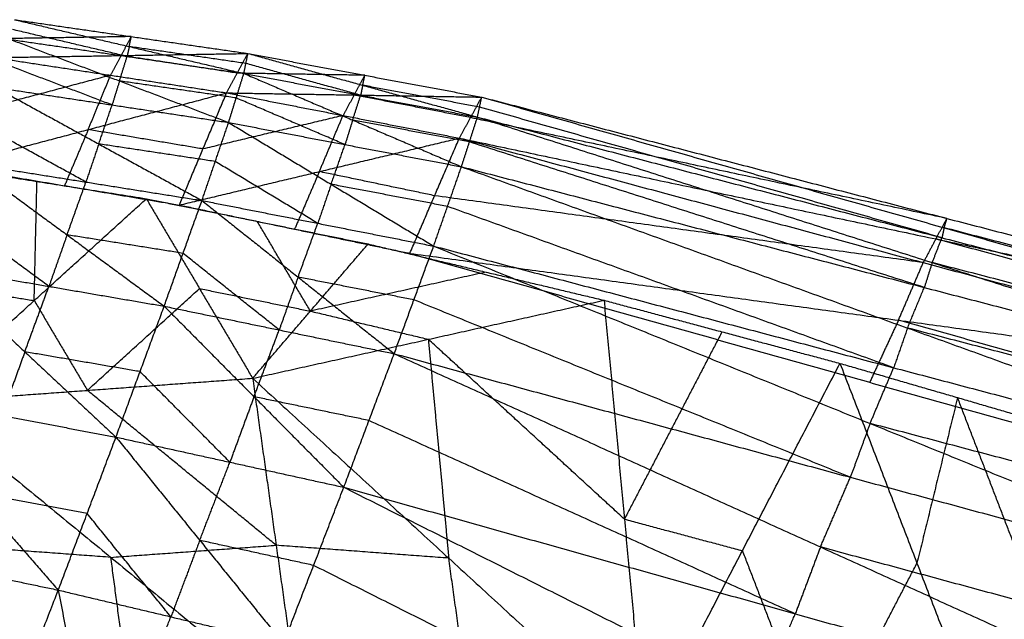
# Model space of a CAD drawing. Header units: millimetres. Extents: x -106 to 110, y -96 to 120.
# Tile 892 of 1020: x 41.41 to 44.64, y 108.97 to 110.94. Entities that reach past the tile are written whole.
import ezdxf

# ---------------------------------------------------------------- set-up
doc = ezdxf.new("R2010")
doc.units = ezdxf.units.MM
doc.header["$MEASUREMENT"] = 0
doc.layers.add('Default', color=7, linetype='Continuous', true_color=0x000000)

msp = doc.modelspace()

# ---------------------------------------------------------------- linework, layer by layer
at = {"layer": 'Default'}
for points in [[(41.3893, 110.9398, 12.6906), (41.7661, 110.8515, 12.7197), (42.1429, 110.7632, 12.7488)], [(41.3893, 110.9398, 12.6906), (41.7728, 110.8843, 12.5994), (42.1564, 110.8288, 12.5082)], [(41.7592, 110.8191, 12.8278), (41.5708, 110.8633, 12.8132), (41.3824, 110.9074, 12.7986)], [(41.7728, 110.8843, 12.5994), (41.5646, 110.8809, 12.5521), (41.3564, 110.8776, 12.5048)], [(41.3756, 110.875, 12.9067), (41.7342, 110.7386, 12.9522), (42.0927, 110.6022, 12.9978)], [(41.3756, 110.875, 12.9067), (41.7592, 110.8191, 12.8278), (42.1429, 110.7632, 12.7488)], [(41.74, 110.8221, 12.4136), (41.7564, 110.8532, 12.5065), (41.7728, 110.8843, 12.5994)], [(41.7661, 110.8515, 12.7197), (41.7695, 110.8679, 12.6596), (41.7728, 110.8843, 12.5994)], [(41.7661, 110.8515, 12.7197), (41.7627, 110.8353, 12.7737), (41.7592, 110.8191, 12.8278)], [(42.1496, 110.796, 12.6285), (41.9579, 110.8238, 12.6741), (41.7661, 110.8515, 12.7197)], [(41.3235, 110.8154, 12.319), (41.74, 110.8221, 12.4136), (42.1564, 110.8288, 12.5082)], [(41.3235, 110.8154, 12.319), (41.7049, 110.7574, 12.2113), (42.0863, 110.6994, 12.1037)], [(41.74, 110.8221, 12.4136), (41.7224, 110.7898, 12.3125), (41.7049, 110.7574, 12.2113)], [(41.7342, 110.7386, 12.9522), (41.7467, 110.7789, 12.89), (41.7592, 110.8191, 12.8278)], [(42.1213, 110.7641, 12.306), (41.9307, 110.7931, 12.3598), (41.74, 110.8221, 12.4136)], [(42.0863, 110.6994, 12.1037), (42.1213, 110.7641, 12.306), (42.1564, 110.8288, 12.5082)], [(42.1429, 110.7632, 12.7488), (42.1496, 110.796, 12.6285), (42.1564, 110.8288, 12.5082)], [(42.1564, 110.8288, 12.5082), (42.5335, 110.7243, 12.5614), (42.9106, 110.6199, 12.6145)], [(42.1564, 110.8288, 12.5082), (42.5405, 110.7572, 12.4303), (42.9247, 110.6855, 12.3524)], [(41.7098, 110.6598, 13.0624), (41.5305, 110.728, 13.0396), (41.3513, 110.7962, 13.0168)], [(42.5267, 110.6915, 12.6817), (42.3382, 110.7438, 12.6551), (42.1496, 110.796, 12.6285)], [(41.7049, 110.7574, 12.2113), (41.4774, 110.6971, 12.197), (41.2499, 110.6368, 12.1827)], [(41.6313, 110.5788, 12.0751), (41.6681, 110.6681, 12.1432), (41.7049, 110.7574, 12.2113)], [(42.0927, 110.6022, 12.9978), (42.1178, 110.6827, 12.8733), (42.1429, 110.7632, 12.7488)], [(42.5405, 110.7572, 12.4303), (42.3309, 110.7606, 12.3681), (42.1213, 110.7641, 12.306)], [(42.1429, 110.7632, 12.7488), (42.5005, 110.61, 12.8187), (42.8582, 110.4568, 12.8885)], [(42.1429, 110.7632, 12.7488), (42.5267, 110.6915, 12.6817), (42.9106, 110.6199, 12.6145)], [(42.5055, 110.6925, 12.228), (42.523, 110.7248, 12.3292), (42.5405, 110.7572, 12.4303)], [(42.5335, 110.7243, 12.5614), (42.537, 110.7408, 12.4958), (42.5405, 110.7572, 12.4303)], [(41.3269, 110.7174, 13.127), (41.666, 110.5317, 13.1819), (42.0051, 110.3459, 13.2368)], [(41.3269, 110.7174, 13.127), (41.7098, 110.6598, 13.0624), (42.0927, 110.6022, 12.9978)], [(41.7342, 110.7386, 12.9522), (41.722, 110.6992, 13.0073), (41.7098, 110.6598, 13.0624)], [(42.1178, 110.6827, 12.8733), (41.926, 110.7106, 12.9128), (41.7342, 110.7386, 12.9522)], [(42.5335, 110.7243, 12.5614), (42.5301, 110.7079, 12.6215), (42.5267, 110.6915, 12.6817)], [(42.9176, 110.6527, 12.4834), (42.7256, 110.6885, 12.5224), (42.5335, 110.7243, 12.5614)], [(41.1763, 110.4582, 12.0464), (41.6313, 110.5788, 12.0751), (42.0863, 110.6994, 12.1037)], [(41.9309, 110.331, 11.8176), (42.0086, 110.5152, 11.9607), (42.0863, 110.6994, 12.1037)], [(42.0863, 110.6994, 12.1037), (42.4688, 110.6251, 12.0112), (42.8513, 110.5508, 11.9187)], [(42.0863, 110.6994, 12.1037), (42.5055, 110.6925, 12.228), (42.9247, 110.6855, 12.3524)], [(42.4754, 110.5295, 12.9431), (42.2966, 110.6061, 12.9082), (42.1178, 110.6827, 12.8733)], [(42.5055, 110.6925, 12.228), (42.4871, 110.6588, 12.1196), (42.4688, 110.6251, 12.0112)], [(42.5005, 110.61, 12.8187), (42.5136, 110.6508, 12.7502), (42.5267, 110.6915, 12.6817)], [(42.888, 110.6181, 12.1356), (42.6967, 110.6553, 12.1818), (42.5055, 110.6925, 12.228)], [(42.8513, 110.5508, 11.9187), (42.888, 110.6181, 12.1356), (42.9247, 110.6855, 12.3524)], [(42.9106, 110.6199, 12.6145), (42.9176, 110.6527, 12.4834), (42.9247, 110.6855, 12.3524)], [(42.9247, 110.6855, 12.3524), (44.4445, 110.2564, 12.2885), (45.9642, 109.8274, 12.2247)], [(42.9247, 110.6855, 12.3524), (44.4539, 110.287, 12.1244), (45.9831, 109.8885, 11.8964)], [(41.666, 110.5317, 13.1819), (41.6879, 110.5957, 13.1221), (41.7098, 110.6598, 13.0624)], [(44.4374, 110.2236, 12.4196), (43.6775, 110.4382, 12.4515), (42.9176, 110.6527, 12.4834)], [(42.4688, 110.6251, 12.0112), (42.2387, 110.5702, 11.986), (42.0086, 110.5152, 11.9607)], [(42.3911, 110.4409, 11.8682), (42.4299, 110.533, 11.9397), (42.4688, 110.6251, 12.0112)], [(42.8582, 110.4568, 12.8885), (42.8844, 110.5383, 12.7515), (42.9106, 110.6199, 12.6145)], [(44.4539, 110.287, 12.1244), (43.6709, 110.4525, 12.13), (42.888, 110.6181, 12.1356)], [(42.9106, 110.6199, 12.6145), (44.4054, 110.1419, 12.5948), (45.9002, 109.6639, 12.5751)], [(42.9106, 110.6199, 12.6145), (44.4374, 110.2236, 12.4196), (45.9642, 109.8274, 12.2247)], [(41.6238, 110.4066, 13.2858), (41.4543, 110.4995, 13.2584), (41.2847, 110.5924, 13.2309)], [(42.0051, 110.3459, 13.2368), (42.0489, 110.474, 13.1173), (42.0927, 110.6022, 12.9978)], [(42.0927, 110.6022, 12.9978), (42.4297, 110.3992, 13.0761), (42.7667, 110.1962, 13.1545)], [(42.0927, 110.6022, 12.9978), (42.4754, 110.5295, 12.9431), (42.8582, 110.4568, 12.8885)], [(42.5005, 110.61, 12.8187), (42.488, 110.5697, 12.8809), (42.4754, 110.5295, 12.9431)], [(42.8844, 110.5383, 12.7515), (42.6925, 110.5742, 12.7851), (42.5005, 110.61, 12.8187)], [(41.6313, 110.5788, 12.0751), (41.5925, 110.4867, 12.0036), (41.5536, 110.3946, 11.932)], [(42.0086, 110.5152, 11.9607), (41.8199, 110.547, 12.0179), (41.6313, 110.5788, 12.0751)], [(41.9309, 110.331, 11.8176), (42.3911, 110.4409, 11.8682), (42.8513, 110.5508, 11.9187)], [(42.6885, 110.1724, 11.6204), (42.7699, 110.3616, 11.7696), (42.8513, 110.5508, 11.9187)], [(42.8513, 110.5508, 11.9187), (44.3759, 110.142, 11.6456), (45.9005, 109.7332, 11.3724)], [(42.8513, 110.5508, 11.9187), (44.4172, 110.2196, 11.9076), (45.9831, 109.8885, 11.8964)], [(41.666, 110.5317, 13.1819), (41.6449, 110.4691, 13.2338), (41.6238, 110.4066, 13.2858)], [(42.0489, 110.474, 13.1173), (41.8575, 110.5028, 13.1496), (41.666, 110.5317, 13.1819)], [(42.4297, 110.3992, 13.0761), (42.4526, 110.4643, 13.0096), (42.4754, 110.5295, 12.9431)], [(44.3792, 110.0603, 12.7318), (43.6318, 110.2993, 12.7416), (42.8844, 110.5383, 12.7515)], [(41.1033, 110.4656, 12.0746), (41.4629, 110.4086, 11.9613), (41.8224, 110.3517, 11.8479)], [(41.1763, 110.4582, 12.0464), (41.5536, 110.3946, 11.932), (41.9309, 110.331, 11.8176)], [(41.2425, 110.4673, 13.3349), (41.5618, 110.2331, 13.3902), (41.8811, 109.9988, 13.4454)], [(41.2425, 110.4673, 13.3349), (41.6238, 110.4066, 13.2858), (42.0051, 110.3459, 13.2368)], [(42.3859, 110.271, 13.1956), (42.2174, 110.3725, 13.1565), (42.0489, 110.474, 13.1173)], [(42.7667, 110.1962, 13.1545), (42.8124, 110.3265, 13.0215), (42.8582, 110.4568, 12.8885)], [(42.8582, 110.4568, 12.8885), (44.3242, 109.927, 12.9059), (45.7903, 109.3972, 12.9232)], [(42.8582, 110.4568, 12.8885), (44.3792, 110.0603, 12.7318), (45.9002, 109.6639, 12.5751)], [(42.3911, 110.4409, 11.8682), (42.3504, 110.3463, 11.7936), (42.3097, 110.2517, 11.719)], [(42.7699, 110.3616, 11.7696), (42.5805, 110.4013, 11.8189), (42.3911, 110.4409, 11.8682)], [(41.4538, 110.0173, 11.4877), (41.4583, 110.213, 11.7245), (41.4629, 110.4086, 11.9613)], [(41.5618, 110.2331, 13.3902), (41.5928, 110.3198, 13.338), (41.6238, 110.4066, 13.2858)], [(42.4297, 110.3992, 13.0761), (42.4078, 110.3351, 13.1359), (42.3859, 110.271, 13.1956)], [(42.8124, 110.3265, 13.0215), (42.6211, 110.3628, 13.0488), (42.4297, 110.3992, 13.0761)], [(44.3759, 110.142, 11.6456), (43.5729, 110.2518, 11.7076), (42.7699, 110.3616, 11.7696)], [(41.0852, 109.6829, 11.1274), (41.4538, 110.0173, 11.4877), (41.8224, 110.3517, 11.8479)], [(41.8224, 110.3517, 11.8479), (41.9971, 110.0568, 11.5353), (42.1718, 109.762, 11.2227)], [(41.8224, 110.3517, 11.8479), (42.1868, 110.2775, 11.751), (42.5513, 110.2032, 11.654)], [(41.8811, 109.9988, 13.4454), (41.9431, 110.1724, 13.3411), (42.0051, 110.3459, 13.2368)], [(41.9309, 110.331, 11.8176), (42.3097, 110.2517, 11.719), (42.6885, 110.1724, 11.6204)], [(42.0051, 110.3459, 13.2368), (42.3211, 110.0943, 13.3136), (42.637, 109.8427, 13.3904)], [(42.0051, 110.3459, 13.2368), (42.3859, 110.271, 13.1956), (42.7667, 110.1962, 13.1545)], [(44.2785, 109.7967, 13.0389), (43.5455, 110.0616, 13.0302), (42.8124, 110.3265, 13.0215)], [(41.5022, 110.0639, 13.4788), (41.3426, 110.181, 13.4512), (41.1829, 110.2981, 13.4235)], [(42.3615, 109.9826, 11.4384), (42.2742, 110.13, 11.5947), (42.1868, 110.2775, 11.751)], [(42.3211, 110.0943, 13.3136), (42.3535, 110.1827, 13.2546), (42.3859, 110.271, 13.1956)], [(44.4172, 110.2196, 11.9076), (44.4355, 110.2533, 12.016), (44.4539, 110.287, 12.1244)], [(44.4445, 110.2564, 12.2885), (44.4409, 110.24, 12.3541), (44.4374, 110.2236, 12.4196)], [(44.4445, 110.2564, 12.2885), (44.4492, 110.2717, 12.2065), (44.4539, 110.287, 12.1244)], [(45.9737, 109.8579, 12.0606), (45.2091, 110.0572, 12.1745), (44.4445, 110.2564, 12.2885)], [(41.5618, 110.2331, 13.3902), (41.532, 110.1485, 13.4345), (41.5022, 110.0639, 13.4788)], [(41.9431, 110.1724, 13.3411), (41.7524, 110.2027, 13.3656), (41.5618, 110.2331, 13.3902)], [(44.4054, 110.1419, 12.5948), (44.4214, 110.1828, 12.5072), (44.4374, 110.2236, 12.4196)], [(42.1718, 109.762, 11.2227), (42.3615, 109.9826, 11.4384), (42.5513, 110.2032, 11.654)], [(42.5513, 110.2032, 11.654), (42.939, 110.1107, 11.5645), (43.3267, 110.0182, 11.475)], [(42.637, 109.8427, 13.3904), (42.7019, 110.0195, 13.2725), (42.7667, 110.1962, 13.1545)], [(42.7667, 110.1962, 13.1545), (44.2012, 109.6137, 13.198), (45.6356, 109.0311, 13.2414)], [(42.7667, 110.1962, 13.1545), (44.2785, 109.7967, 13.0389), (45.7903, 109.3972, 12.9232)], [(44.4172, 110.2196, 11.9076), (44.3965, 110.1808, 11.7766), (44.3759, 110.142, 11.6456)], [(45.9418, 109.8108, 11.6344), (45.1795, 110.0152, 11.771), (44.4172, 110.2196, 11.9076)], [(42.259, 109.9208, 13.4179), (42.1011, 110.0466, 13.3795), (41.9431, 110.1724, 13.3411)], [(42.6885, 110.1724, 11.6204), (44.1997, 109.7487, 11.3271), (45.711, 109.3251, 11.0339)], [(42.6885, 110.1724, 11.6204), (44.2945, 109.9528, 11.4964), (45.9005, 109.7332, 11.3724)], [(41.1233, 110.129, 13.5122), (41.423, 109.8489, 13.5578), (41.7226, 109.5689, 13.6033)], [(41.1233, 110.129, 13.5122), (41.5022, 110.0639, 13.4788), (41.8811, 109.9988, 13.4454)], [(44.2945, 109.9528, 11.4964), (44.3352, 110.0474, 11.571), (44.3759, 110.142, 11.6456)], [(44.4054, 110.1419, 12.5948), (44.3923, 110.1011, 12.6633), (44.3792, 110.0603, 12.7318)], [(45.9322, 109.7457, 12.3999), (45.1688, 109.9438, 12.4973), (44.4054, 110.1419, 12.5948)], [(42.3211, 110.0943, 13.3136), (42.29, 110.0075, 13.3657), (42.259, 109.9208, 13.4179)], [(42.7019, 110.0195, 13.2725), (42.5115, 110.0569, 13.293), (42.3211, 110.0943, 13.3136)], [(42.939, 110.1107, 11.5645), (42.6503, 110.0466, 11.5014), (42.3615, 109.9826, 11.4384)], [(41.0943, 110.0742, 11.601), (41.274, 110.0458, 11.5444), (41.4538, 110.0173, 11.4877)], [(41.423, 109.8489, 13.5578), (41.4626, 109.9564, 13.5183), (41.5022, 110.0639, 13.4788)], [(41.6285, 109.7224, 11.1751), (41.8128, 109.8896, 11.3552), (41.9971, 110.0568, 11.5353)], [(41.9971, 110.0568, 11.5353), (42.1793, 110.0197, 11.4869), (42.3615, 109.9826, 11.4384)], [(44.3242, 109.927, 12.9059), (44.3517, 109.9937, 12.8188), (44.3792, 110.0603, 12.7318)], [(41.4538, 110.0173, 11.4877), (41.5412, 109.8699, 11.3314), (41.6285, 109.7224, 11.1751)], [(41.7226, 109.5689, 13.6033), (41.8018, 109.7839, 13.5244), (41.8811, 109.9988, 13.4454)], [(41.8811, 109.9988, 13.4454), (42.1762, 109.7014, 13.5096), (42.4714, 109.404, 13.5738)], [(41.8811, 109.9988, 13.4454), (42.259, 109.9208, 13.4179), (42.637, 109.8427, 13.3904)], [(42.1718, 109.762, 11.2227), (42.7492, 109.8901, 11.3489), (43.3267, 110.0182, 11.475)], [(44.1363, 109.4369, 13.3159), (43.4191, 109.7282, 13.2942), (42.7019, 110.0195, 13.2725)], [(43.3267, 110.0182, 11.475), (43.3937, 109.2993, 10.9875), (43.4607, 108.5803, 10.5)], [(43.3267, 110.0182, 11.475), (43.7144, 109.9146, 11.3957), (44.1022, 109.811, 11.3165)], [(42.3615, 109.9826, 11.4384), (42.5554, 109.9363, 11.3936), (42.7492, 109.8901, 11.3489)], [(44.2945, 109.9528, 11.4964), (44.2471, 109.8508, 11.4118), (44.1997, 109.7487, 11.3271)], [(45.8058, 109.5291, 11.2032), (45.0501, 109.741, 11.3498), (44.2945, 109.9528, 11.4964)], [(42.1762, 109.7014, 13.5096), (42.2176, 109.8111, 13.4638), (42.259, 109.9208, 13.4179)], [(43.7144, 109.9146, 11.3957), (43.554, 109.6069, 11.1916), (43.3937, 109.2993, 10.9875)], [(44.3242, 109.927, 12.9059), (44.3014, 109.8618, 12.9724), (44.2785, 109.7967, 13.0389)], [(45.8453, 109.5306, 12.7492), (45.0848, 109.7288, 12.8275), (44.3242, 109.927, 12.9059)], [(42.7492, 109.8901, 11.3489), (42.7827, 109.5306, 11.1051), (42.8162, 109.1712, 10.8614)], [(43.3937, 109.2993, 10.9875), (43.0714, 109.5947, 11.1682), (42.7492, 109.8901, 11.3489)], [(41.423, 109.8489, 13.5578), (41.385, 109.7443, 13.5899), (41.3471, 109.6396, 13.622)], [(41.8018, 109.7839, 13.5244), (41.6124, 109.8164, 13.5411), (41.423, 109.8489, 13.5578)], [(42.4714, 109.404, 13.5738), (42.5542, 109.6233, 13.4821), (42.637, 109.8427, 13.3904)], [(42.637, 109.8427, 13.3904), (44.038, 109.2079, 13.4459), (45.439, 108.573, 13.5014)], [(42.637, 109.8427, 13.3904), (44.1363, 109.4369, 13.3159), (45.6356, 109.0311, 13.2414)], [(43.4607, 108.5803, 10.5), (43.7814, 109.1957, 10.9082), (44.1022, 109.811, 11.3165)], [(44.1022, 109.811, 11.3165), (44.3552, 109.1547, 10.9086), (44.6082, 108.4984, 10.5007)], [(44.1022, 109.811, 11.3165), (44.4886, 109.6986, 11.2453), (44.8751, 109.5862, 11.174)], [(42.097, 109.4864, 13.5886), (41.9494, 109.6351, 13.5565), (41.8018, 109.7839, 13.5244)], [(44.2012, 109.6137, 13.198), (44.2398, 109.7052, 13.1184), (44.2785, 109.7967, 13.0389)], [(41.0852, 109.6829, 11.1274), (41.6285, 109.7224, 11.1751), (42.1718, 109.762, 11.2227)], [(42.1718, 109.762, 11.2227), (42.2491, 109.2135, 10.8641), (42.3264, 108.6649, 10.5054)], [(42.1718, 109.762, 11.2227), (42.8162, 109.1712, 10.8614), (43.4607, 108.5803, 10.5)], [(40.9715, 109.7103, 13.6406), (41.2523, 109.3883, 13.6662), (41.5331, 109.0664, 13.6918)], [(40.9715, 109.7103, 13.6406), (41.3471, 109.6396, 13.622), (41.7226, 109.5689, 13.6033)], [(42.2491, 109.2135, 10.8641), (41.9388, 109.4679, 11.0196), (41.6285, 109.7224, 11.1751)], [(41.0852, 109.6829, 11.1274), (41.7058, 109.1739, 10.8164), (42.3264, 108.6649, 10.5054)], [(42.1762, 109.7014, 13.5096), (42.1366, 109.5939, 13.5491), (42.097, 109.4864, 13.5886)], [(42.5542, 109.6233, 13.4821), (42.3652, 109.6624, 13.4959), (42.1762, 109.7014, 13.5096)], [(44.4886, 109.6986, 11.2453), (44.4219, 109.4267, 11.0769), (44.3552, 109.1547, 10.9086)], [(44.7416, 109.0423, 10.8374), (44.6151, 109.3705, 11.0413), (44.4886, 109.6986, 11.2453)], [(43.9552, 108.9885, 13.5376), (43.2547, 109.3059, 13.5098), (42.5542, 109.6233, 13.4821)], [(44.2012, 109.6137, 13.198), (44.1687, 109.5253, 13.2569), (44.1363, 109.4369, 13.3159)], [(45.713, 109.2142, 13.0823), (44.9571, 109.4139, 13.1401), (44.2012, 109.6137, 13.198)], [(44.6082, 108.4984, 10.5007), (44.7416, 109.0423, 10.8374), (44.8751, 109.5862, 11.174)], [(41.5331, 109.0664, 13.6918), (41.6279, 109.3176, 13.6475), (41.7226, 109.5689, 13.6033)], [(41.7226, 109.5689, 13.6033), (41.9979, 109.2297, 13.6437), (42.2731, 108.8906, 13.6842)], [(41.7226, 109.5689, 13.6033), (42.097, 109.4864, 13.5886), (42.4714, 109.404, 13.5738)], [(41.9979, 109.2297, 13.6437), (42.0474, 109.3581, 13.6161), (42.097, 109.4864, 13.5886)], [(44.038, 109.2079, 13.4459), (44.0872, 109.3224, 13.3809), (44.1363, 109.4369, 13.3159)], [(41.6279, 109.3176, 13.6475), (41.4401, 109.353, 13.6569), (41.2523, 109.3883, 13.6662)], [(42.2731, 108.8906, 13.6842), (42.3722, 109.1473, 13.629), (42.4714, 109.404, 13.5738)], [(42.4714, 109.404, 13.5738), (43.8379, 108.7185, 13.6254), (45.2044, 108.0331, 13.677)], [(42.4714, 109.404, 13.5738), (43.9552, 108.9885, 13.5376), (45.439, 108.573, 13.5014)], [(41.9031, 108.9785, 13.688), (41.7655, 109.1481, 13.6677), (41.6279, 109.3176, 13.6475)], [(43.3937, 109.2993, 10.9875), (43.5875, 109.2475, 10.9478), (43.7814, 109.1957, 10.9082)], [(40.7903, 109.2214, 13.7036), (41.1617, 109.1439, 13.6977), (41.5331, 109.0664, 13.6918)], [(41.9979, 109.2297, 13.6437), (41.9505, 109.1041, 13.6658), (41.9031, 108.9785, 13.688)], [(42.3722, 109.1473, 13.629), (42.1851, 109.1885, 13.6364), (41.9979, 109.2297, 13.6437)], [(41.7058, 109.1739, 10.8164), (41.4266, 109.1944, 10.8175), (41.1475, 109.2149, 10.8186)], [(41.7058, 109.1739, 10.8164), (41.9774, 109.1937, 10.8402), (42.2491, 109.2135, 10.8641)], [(42.8162, 109.1712, 10.8614), (42.5326, 109.1923, 10.8627), (42.2491, 109.2135, 10.8641)], [(43.7814, 109.1957, 10.9082), (43.9079, 108.8675, 10.7043), (44.0344, 108.5394, 10.5003)], [(44.038, 109.2079, 13.4459), (43.9966, 109.0982, 13.4917), (43.9552, 108.9885, 13.5376)], [(45.5373, 108.8021, 13.3714), (44.7877, 109.005, 13.4086), (44.038, 109.2079, 13.4459)], [(41.768, 108.706, 10.5076), (41.7369, 108.9399, 10.662), (41.7058, 109.1739, 10.8164)], [(42.8935, 108.6226, 10.5027), (42.8549, 108.8969, 10.682), (42.8162, 109.1712, 10.8614)], [(43.7388, 108.4618, 13.6806), (43.0555, 108.8046, 13.6548), (42.3722, 109.1473, 13.629)], [(44.0344, 108.5394, 10.5003), (44.1948, 108.847, 10.7045), (44.3552, 109.1547, 10.9086)], [(41.0775, 107.8922, 13.606), (41.3053, 108.4793, 13.6489), (41.5331, 109.0664, 13.6918)], [(41.5331, 109.0664, 13.6918), (41.6647, 108.3776, 13.6587), (41.7962, 107.6888, 13.6256)], [(41.5331, 109.0664, 13.6918), (41.9031, 108.9785, 13.688), (42.2731, 108.8906, 13.6842)], [(41.6647, 108.3776, 13.6587), (41.7839, 108.678, 13.6733), (41.9031, 108.9785, 13.688)], [(43.8379, 108.7185, 13.6254), (43.8965, 108.8535, 13.5815), (43.9552, 108.9885, 13.5376)]]:
    msp.add_open_spline(points, degree=2, dxfattribs=at)

doc.saveas('drawing.dxf')
